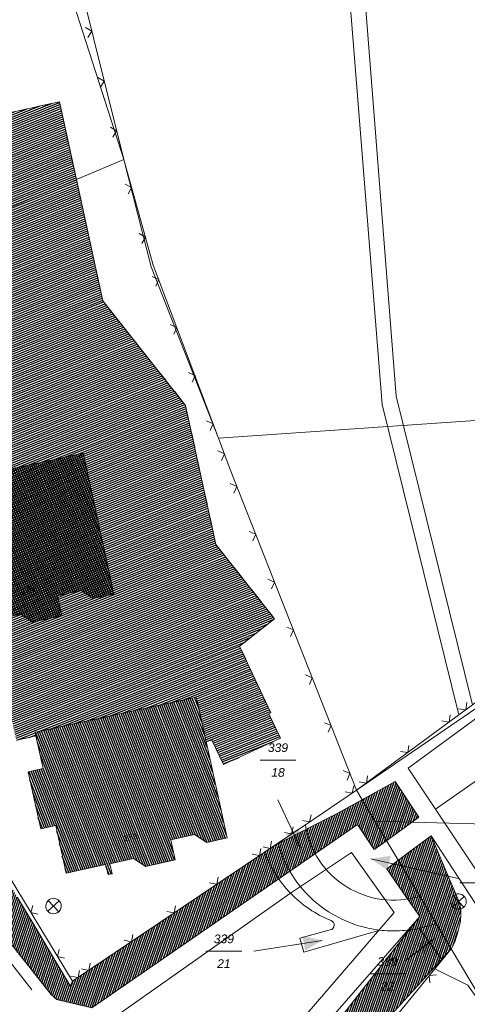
# Model space of a CAD drawing. Header units: metres. Extents: x 345144 to 348639, y 5629211 to 5635235.
# Tile 950 of 1056: x 347648 to 347691, y 5631077 to 5631172. Entities that reach past the tile are written whole.
import ezdxf
from ezdxf.enums import TextEntityAlignment as Align

# ---------------------------------------------------------------- set-up
doc = ezdxf.new("R2010")
doc.units = ezdxf.units.M
doc.header["$MEASUREMENT"] = 0
doc.linetypes.add('8_8', pattern=[2.8, 1.4, -1.4])
for name, color, linetype in [('011 Gebäude', 7, 'Continuous'), ('028 Geländeform', 7, 'Continuous'), ('065-066 Ver_Entsorgung', 7, 'Continuous'), ('081-083 Topographie', 7, 'Continuous'), ('AX Flurstück', 7, 'Continuous'), ('AX Gebäude', 7, 'Continuous'), ('Definitionslinie', 7, 'Continuous'), ('MG Präsentationsobjekt - Linie', 7, 'Continuous'), ('Präsentationsobjekt -Text (punktförmig)', 7, 'Continuous')]:
    doc.layers.add(name, color=color, linetype=linetype)
doc.styles.add('ARIAL', font='arial.ttf', dxfattribs={"height": 1})
doc.styles.add('ARIALIT', font='ariali.ttf', dxfattribs={"height": 1})
pattern_1 = [(250.9552151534, (0, 0), (0.1890527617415, -0.065261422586), [])]
pattern_2 = [(111.5294117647, (0, 0), (-0.186045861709, -0.07339575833), [])]

# ---------------------------------------------------------------- blocks, each defined once
blk = doc.blocks.new('alk_3504_nrw')
at = {"color": 134, "lineweight": 5, "true_color": 0x00b2b2, "flags": 128}
for points in [[(-0.729333, -0.684), (-0.707333, -0.707333), (0.707333, 0.707333)], [(-0.707333, 0.707333), (0.707333, -0.707333)]]:
    blk.add_lwpolyline(points, dxfattribs=at)
at = {"color": 134, "lineweight": 5, "true_color": 0x00b2b2}
for start, end in [(90, -90), (-90, 90)]:
    blk.add_arc((0, 0), 1, start, end, dxfattribs=at)

msp = doc.modelspace()

# ---------------------------------------------------------------- hatches: boundary and pattern name
at = {"layer": '011 Gebäude', "true_color": 0x8f8f8f}
h = msp.add_hatch(dxfattribs=at)
h.set_pattern_fill('_USER', color=252, scale=0.2, angle=201.88235294, style=0, pattern_type=0)
h.set_pattern_definition([(201.882352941, (0, 0), (0.074540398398, -0.185590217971), [])])
h.paths.add_polyline_path([(347672.322, 5631114.234), (347668.921, 5631111.55), (347668.921, 5631111.55), (347671.94, 5631105.073), (347671.94, 5631105.073), (347671.756, 5631104.99), (347671.756, 5631104.99), (347672.881, 5631102.623), (347672.881, 5631102.623), (347667.353, 5631100.046), (347667.353, 5631100.046), (347666.228, 5631102.413), (347666.228, 5631102.413), (347665.653, 5631102.286), (347665.653, 5631102.286), (347664.707, 5631106.598), (347664.707, 5631106.598), (347649.028, 5631103.182), (347649.028, 5631103.182), (347649.113, 5631102.828), (347649.113, 5631102.828), (347647.235, 5631102.414), (347647.235, 5631102.414), (347644.695, 5631114.025), (347644.695, 5631114.025), (347641, 5631113.225), (347641, 5631113.225), (347639.928, 5631117.871), (347639.928, 5631117.871), (347638.555, 5631117.567), (347638.555, 5631117.567), (347637.338, 5631123.09), (347637.338, 5631123.09), (347638.803, 5631123.421), (347638.803, 5631123.421), (347638.129, 5631126.55), (347638.129, 5631126.55), (347633.879, 5631125.622), (347633.879, 5631125.622), (347631.347, 5631137.193), (347631.347, 5631137.193), (347630.035, 5631136.916), (347630.035, 5631136.916), (347629.022, 5631141.55), (347629.022, 5631141.55), (347627.569, 5631141.239), (347627.569, 5631141.239), (347626.565, 5631145.793), (347626.565, 5631145.793), (347626.436, 5631146.378), (347626.436, 5631146.378), (347616.956, 5631144.302), (347616.956, 5631144.302), (347615.614, 5631150.45), (347615.614, 5631150.45), (347614.615, 5631150.231), (347614.615, 5631150.231), (347611.621, 5631163.971), (347611.621, 5631163.971), (347615.403, 5631164.948), (347615.403, 5631164.948), (347615.634, 5631163.988), (347615.634, 5631163.988), (347616.059, 5631164.091), (347616.059, 5631164.091), (347615.807, 5631165.042), (347615.807, 5631165.042), (347618.093, 5631165.65), (347618.093, 5631165.65), (347619.255, 5631164.942), (347619.255, 5631164.942), (347622.096, 5631165.657), (347622.096, 5631165.657), (347621.586, 5631167.639), (347621.586, 5631167.639), (347623.873, 5631168.247), (347623.873, 5631168.247), (347625.084, 5631167.527), (347625.084, 5631167.527), (347626.823, 5631167.967), (347626.823, 5631167.967), (347627.344, 5631166.004), (347627.344, 5631166.004), (347629.266, 5631166.527), (347629.266, 5631166.527), (347629.997, 5631167.768), (347629.997, 5631167.768), (347632.262, 5631168.346), (347632.262, 5631168.346), (347632.764, 5631166.404), (347632.764, 5631166.404), (347635.617, 5631167.169), (347635.617, 5631167.169), (347636.327, 5631168.391), (347636.327, 5631168.391), (347638.624, 5631169.008), (347638.624, 5631169.008), (347638.854, 5631168.038), (347638.854, 5631168.038), (347639.248, 5631168.132), (347639.248, 5631168.132), (347639.008, 5631169.103), (347639.008, 5631169.103), (347642.721, 5631170.103), (347642.721, 5631170.103), (347643.32, 5631167.857), (347643.32, 5631167.857), (347645.44, 5631168.311), (347645.44, 5631168.311), (347646.513, 5631163.434), (347646.513, 5631163.434), (347651.389, 5631164.497), (347651.389, 5631164.497), (347653.039, 5631156.938), (347653.039, 5631156.938), (347655.616, 5631145.132), (347655.616, 5631145.132), (347663.659, 5631134.979), (347663.659, 5631134.979), (347666.611, 5631121.44), (347666.611, 5631121.44)], flags=0)
at = {"layer": '028 Geländeform', "true_color": 0xb27500}
h = msp.add_hatch(dxfattribs=at)
h.set_pattern_fill('_USER', color=44, scale=0.2, angle=250.95521515, style=0, pattern_type=0)
h.set_pattern_definition(pattern_1)
h.paths.add_polyline_path([(347681.341, 5631096.922), (347684.046, 5631098.409), (347684.046, 5631098.409), (347686.343, 5631094.921), (347686.343, 5631094.921), (347685.495, 5631094.305), (347685.495, 5631094.305), (347682.74, 5631092.309), (347682.74, 5631092.309), (347682.006, 5631091.776), (347682.006, 5631091.776), (347680.376, 5631094.212), (347680.376, 5631094.212), (347654.544, 5631076.39), (347654.544, 5631076.39), (347651.138, 5631077.183), (347651.138, 5631077.183), (347650.58, 5631077.675), (347650.58, 5631077.675), (347645.564, 5631084.003), (347645.564, 5631084.003), (347645.219, 5631085.263), (347645.219, 5631085.263), (347645.869, 5631089.566), (347645.869, 5631089.566), (347647.327, 5631087.119), (347647.327, 5631087.119), (347648.198, 5631085.657), (347648.198, 5631085.657), (347649.026, 5631084.268), (347649.026, 5631084.268), (347651.158, 5631080.69), (347651.158, 5631080.69), (347652.446, 5631078.528), (347652.446, 5631078.528), (347652.667, 5631078.968), (347652.667, 5631078.968), (347653.74, 5631079.69), (347653.74, 5631079.69), (347671.35, 5631091.538), (347671.35, 5631091.538), (347672.424, 5631092.255), (347672.424, 5631092.255), (347676.096, 5631094.112), (347676.096, 5631094.112), (347677.819, 5631094.984), (347677.819, 5631094.984), (347678.323, 5631095.26), (347678.323, 5631095.26)], flags=0)
h = msp.add_hatch(dxfattribs=at)
h.set_pattern_fill('_USER', color=44, scale=0.2, angle=250.95521515, style=0, pattern_type=0)
h.set_pattern_definition(pattern_1)
h.paths.add_polyline_path([(347640.574, 5631022.204), (347625.338, 5631003.535), (347625.338, 5631003.535), (347630.441, 5630994.457), (347630.441, 5630994.457), (347629.459, 5630993.411), (347629.459, 5630993.411), (347627.515, 5630996.825), (347627.515, 5630996.825), (347624.367, 5631002.346), (347624.367, 5631002.346), (347623.317, 5631004.184), (347623.317, 5631004.184), (347638.28, 5631021.797), (347638.28, 5631021.797), (347649.076, 5631038.361), (347649.076, 5631038.361), (347671.283, 5631066.035), (347671.283, 5631066.035), (347675.767, 5631071.668), (347675.767, 5631071.668), (347686.435, 5631085.255), (347686.435, 5631085.255), (347684.793, 5631087.628), (347684.793, 5631087.628), (347683.219, 5631089.903), (347683.219, 5631089.903), (347685.709, 5631091.761), (347685.709, 5631091.761), (347687.533, 5631093.123), (347687.533, 5631093.123), (347688.948, 5631089.8), (347688.948, 5631089.8), (347690.342, 5631086.526), (347690.342, 5631086.526), (347690.443, 5631085.88), (347690.443, 5631085.88), (347690.415, 5631085.415), (347690.415, 5631085.415), (347690.38, 5631084.824), (347690.38, 5631084.824), (347690.126, 5631083.75), (347690.126, 5631083.75), (347689.855, 5631082.798), (347689.855, 5631082.798), (347689.48, 5631082.126), (347689.48, 5631082.126), (347688.796, 5631081.373), (347688.796, 5631081.373), (347686.577, 5631078.932), (347686.577, 5631078.932), (347680.019, 5631071.718), (347680.019, 5631071.718), (347668.871, 5631058.162), (347668.871, 5631058.162), (347662.284, 5631049.791), (347662.284, 5631049.791), (347655.766, 5631041.78), (347655.766, 5631041.78), (347651.384, 5631036.535), (347651.384, 5631036.535)], flags=0)
at = {"layer": 'AX Gebäude', "true_color": 0x4f4f4f}
h = msp.add_hatch(dxfattribs=at)
h.set_pattern_fill('_USER', color=251, scale=0.2, angle=111.52941176, style=0, pattern_type=0)
h.set_pattern_definition(pattern_2)
h.paths.add_polyline_path([(347638.045, 5631126.933), (347653.703, 5631130.32), (347656.679, 5631116.63), (347654.69, 5631116.191), (347653.511, 5631116.969), (347651.219, 5631116.472), (347651.64, 5631114.513), (347648.783, 5631113.909), (347647.603, 5631114.657), (347645.291, 5631114.161), (347645.502, 5631113.192), (347645.108, 5631113.088), (347644.877, 5631114.058), (347644.695, 5631114.025), (347641, 5631113.224), (347639.928, 5631117.871), (347638.555, 5631117.567), (347637.338, 5631123.09), (347638.803, 5631123.42), (347638.129, 5631126.55)], flags=0)
h = msp.add_hatch(dxfattribs=at)
h.set_pattern_fill('_USER', color=251, scale=0.2, angle=111.52941176, style=0, pattern_type=0)
h.set_pattern_definition(pattern_2)
h.paths.add_polyline_path([(347649.028, 5631103.182), (347664.707, 5631106.598), (347665.653, 5631102.286), (347667.703, 5631092.907), (347665.734, 5631092.467), (347664.535, 5631093.246), (347662.232, 5631092.729), (347662.654, 5631090.781), (347659.776, 5631090.147), (347658.587, 5631090.926), (347656.294, 5631090.408), (347656.515, 5631089.429), (347656.121, 5631089.345), (347655.89, 5631090.315), (347652.034, 5631089.481), (347651.032, 5631094.125), (347649.578, 5631093.803), (347648.362, 5631099.336), (347649.816, 5631099.668), (347649.114, 5631102.828)], flags=0)
at = {"layer": 'MG Präsentationsobjekt - Linie', "true_color": 0x5e5e5e}
for points in [[(347673.414807, 5631093.242495), (347674.72265, 5631093.845112), (347674.822, 5631091.909)], [(347683.604869, 5631091.177042), (347683.290037, 5631089.77188), (347681.691, 5631090.868)], [(347675.278749, 5631081.953357), (347675.053547, 5631083.375639), (347676.944, 5631082.946)], [(347686.877941, 5631081.489213), (347686.011898, 5631082.639678), (347687.883, 5631083.147)]]:
    msp.add_hatch(color=251, dxfattribs=at).paths.add_polyline_path(points, flags=0)

# ---------------------------------------------------------------- linework, layer by layer
at = {"layer": '011 Gebäude', "color": 251, "linetype": 'Continuous', "lineweight": 13, "true_color": 0x4f4f4f, "flags": 128}
for points in [[(347646.513, 5631163.434), (347651.389, 5631164.497), (347651.389, 5631164.497), (347653.039, 5631156.938), (347653.039, 5631156.938), (347655.616, 5631145.132), (347655.616, 5631145.132), (347663.659, 5631134.979), (347663.659, 5631134.979), (347666.611, 5631121.44), (347666.611, 5631121.44), (347672.322, 5631114.234)], [(347672.322, 5631114.234), (347668.921, 5631111.55), (347668.921, 5631111.55), (347671.94, 5631105.073), (347671.94, 5631105.073), (347671.756, 5631104.99), (347671.756, 5631104.99), (347672.881, 5631102.623), (347672.881, 5631102.623), (347667.353, 5631100.046), (347667.353, 5631100.046), (347666.228, 5631102.413), (347666.228, 5631102.413), (347665.653, 5631102.286), (347665.653, 5631102.286), (347664.707, 5631106.598), (347664.707, 5631106.598), (347649.028, 5631103.182), (347649.028, 5631103.182), (347649.113, 5631102.828), (347649.113, 5631102.828), (347647.235, 5631102.414)]]:
    msp.add_lwpolyline(points, dxfattribs=at)
at = {"layer": '081-083 Topographie', "color": 7, "linetype": 'Continuous', "lineweight": 5, "flags": 128}
for points in [[(347680.29, 5631097.549), (347690.246, 5631104.883), (347690.246, 5631104.883), (347691.564, 5631105.857), (347691.564, 5631105.857), (347721.233, 5631127.689), (347721.233, 5631127.689), (347715.152, 5631231.085), (347715.152, 5631231.085), (347715.043, 5631233.009), (347715.043, 5631233.009), (347711.459, 5631269.842), (347711.459, 5631269.842), (347697.892, 5631267.183), (347697.892, 5631267.183), (347697.595, 5631268.476), (347697.595, 5631268.476), (347691.369, 5631294.927), (347691.369, 5631294.927), (347705.901, 5631296.939), (347705.901, 5631296.939), (347704.048, 5631311.146)], [(347638.345, 5631242.102), (347639.023, 5631238.705), (347639.023, 5631238.705), (347640.146, 5631232.723), (347640.146, 5631232.723), (347641.227, 5631226.964), (347641.227, 5631226.964), (347642.946, 5631217.815), (347642.946, 5631217.815), (347657.647, 5631158.878), (347657.647, 5631158.878), (347660.525, 5631148.621), (347660.525, 5631148.621), (347666.871, 5631131.799), (347666.871, 5631131.799), (347668.006, 5631128.732), (347668.006, 5631128.732), (347680.29, 5631097.549)], [(347690.246, 5631104.883), (347682.776, 5631135.051), (347682.776, 5631135.051), (347675.278, 5631228.882), (347675.278, 5631228.882), (347715.043, 5631233.009)], [(347691.564, 5631105.857), (347684.146, 5631135.864), (347684.146, 5631135.864), (347677.086, 5631226.031), (347677.086, 5631226.031), (347678.156, 5631227.345), (347678.156, 5631227.345), (347715.152, 5631231.085)], [(347687.973, 5631095.699), (347685.316, 5631099.706), (347685.316, 5631099.706), (347711.919, 5631119.201), (347711.919, 5631119.201), (347717.985, 5631123.559), (347717.985, 5631123.559), (347722.991, 5631127.339)], [(347707.76, 5631065.543), (347697.619, 5631081.342), (347697.619, 5631081.342), (347700.834, 5631083.495), (347700.834, 5631083.495), (347700.38, 5631084.173), (347700.38, 5631084.173), (347697.155, 5631082.016), (347697.155, 5631082.016), (347694.733, 5631085.58), (347694.733, 5631085.58), (347697.984, 5631087.805), (347697.984, 5631087.805), (347697.444, 5631088.599), (347697.444, 5631088.599), (347694.195, 5631086.376), (347694.195, 5631086.376), (347687.973, 5631095.699), (347687.973, 5631095.699), (347694.524, 5631100.294), (347694.524, 5631100.294), (347695.709, 5631099.21)], [(347680.29, 5631097.549), (347675.311, 5631094.199), (347675.311, 5631094.199), (347672.636, 5631092.396), (347672.636, 5631092.396), (347672.424, 5631092.255), (347672.424, 5631092.255), (347671.35, 5631091.538), (347671.35, 5631091.538), (347653.74, 5631079.69), (347653.74, 5631079.69), (347652.667, 5631078.968), (347652.667, 5631078.968), (347647.163, 5631088.078)], [(347671.149, 5631038.633), (347664.833, 5631030.666), (347664.833, 5631030.666), (347664.988, 5631030.042), (347664.988, 5631030.042), (347675.008, 5631021.774), (347675.008, 5631021.774), (347676.465, 5631020.822), (347676.465, 5631020.822), (347678.565, 5631023.313), (347678.565, 5631023.313), (347703.963, 5631053.443), (347703.963, 5631053.443), (347705, 5631059.711), (347705, 5631059.711), (347705.002, 5631059.722), (347705.002, 5631059.722), (347705.882, 5631065.04), (347705.882, 5631065.04), (347687.533, 5631093.123)], [(347665.824, 5631064.62), (347683.948, 5631085.656), (347683.948, 5631085.656), (347679.801, 5631091.503), (347679.801, 5631091.503), (347673.85, 5631087.554), (347673.85, 5631087.554), (347657.281, 5631075.843), (347657.281, 5631075.843), (347665.824, 5631064.62)], [(347652.579, 5631072.624), (347655.634, 5631074.628), (347655.634, 5631074.628), (347665.654, 5631061.469), (347665.654, 5631061.469), (347686.435, 5631085.255)], [(347643.881, 5631084.305), (347648.719, 5631078.14)], [(347625.338, 5631003.535), (347640.574, 5631022.204), (347640.574, 5631022.204), (347655.202, 5631040.126), (347655.202, 5631040.126), (347687.889, 5631080.179)], [(347687.889, 5631080.179), (347691.106, 5631078.608), (347691.106, 5631078.608), (347698.879, 5631067.611), (347698.879, 5631067.611), (347699.469, 5631066.776), (347699.469, 5631066.776), (347701.949, 5631057.515)]]:
    msp.add_lwpolyline(points, dxfattribs=at)
at = {"layer": 'AX Flurstück', "color": 8, "linetype": 'Continuous', "lineweight": 13, "true_color": 0x808080, "flags": 128}
for points in [[(347641.227, 5631226.964), (347672.091, 5631229.26), (347704.495, 5631231.672), (347708.261, 5631178.714), (347710.657, 5631134.805), (347666.871, 5631131.799), (347660.321, 5631148.467), (347657.647, 5631158.878), (347650.309, 5631181.765), (347646.638, 5631198.346), (347642.946, 5631217.815), (347641.227, 5631226.964)], [(347594.209, 5631183.921), (347646.638, 5631198.346), (347650.309, 5631181.765), (347657.647, 5631158.878), (347615.96, 5631141.329), (347610.795, 5631149.334), (347606.635, 5631156.778), (347601.785, 5631165.491), (347596.027, 5631178.914), (347594.209, 5631183.921)], [(347615.96, 5631141.329), (347657.647, 5631158.878), (347660.321, 5631148.467), (347666.871, 5631131.799), (347668.006, 5631128.732), (347680.29, 5631097.549), (347675.311, 5631094.199), (347672.636, 5631092.396), (347671.35, 5631091.538), (347652.667, 5631078.968), (347647.163, 5631088.078), (347636.082, 5631106.48), (347625.947, 5631123.512), (347624.421, 5631126.086), (347615.96, 5631141.329)], [(347680.29, 5631097.549), (347711.918, 5631119.201), (347717.984, 5631123.559), (347722.991, 5631127.339), (347753.837, 5631148.628), (347754.985, 5631119.783), (347746.955, 5631110.03), (347734.073, 5631093.415), (347714.956, 5631069.293), (347698.992, 5631094.088), (347682.079, 5631094.544), (347680.29, 5631097.549)], [(347666.871, 5631131.799), (347710.657, 5631134.805), (347711.918, 5631119.201), (347680.29, 5631097.549), (347668.006, 5631128.732), (347666.871, 5631131.799)], [(347675.311, 5631094.199), (347680.29, 5631097.549)], [(347680.29, 5631097.549), (347682.079, 5631094.544), (347686.436, 5631087.243)], [(347672.636, 5631092.396), (347675.311, 5631094.199)], [(347693.218, 5631075.86), (347689.48, 5631082.126), (347688.01, 5631084.607), (347686.436, 5631087.243), (347682.079, 5631094.544), (347698.992, 5631094.088), (347714.956, 5631069.293)], [(347677.824, 5631084.871), (347677.545346, 5631084.98354), (347677.272954, 5631085.110477), (347676.999434, 5631085.237939), (347676.732978, 5631085.379568), (347676.465783, 5631085.521589), (347676.20643, 5631085.677462), (347675.946717, 5631085.833551), (347675.695587, 5631086.003099), (347675.444456, 5631086.172647), (347675.202603, 5631086.355184), (347674.961086, 5631086.537468), (347674.729489, 5631086.7322), (347674.498532, 5631086.926394), (347674.278077, 5631087.132434), (347674.058531, 5631087.337623), (347673.85, 5631087.554), (347673.85, 5631087.554), (347673.645708, 5631087.766513), (347673.452539, 5631087.98917), (347673.258606, 5631088.212709), (347673.076392, 5631088.445886), (347672.893696, 5631088.679681), (347672.723265, 5631088.922549), (347672.552609, 5631089.165738), (347672.394701, 5631089.417379), (347672.236794, 5631089.66902), (347672.092054, 5631089.928447), (347671.947506, 5631090.18753), (347671.816474, 5631090.453692), (347671.685788, 5631090.719152), (347671.56889, 5631090.990954), (347671.452453, 5631091.261684), (347671.35, 5631091.538), (347671.35, 5631091.538), (347672.636, 5631092.396)], [(347647.163, 5631088.078), (347652.667, 5631078.968), (347671.35, 5631091.538), (347671.35, 5631091.538), (347671.452453, 5631091.261684), (347671.56889, 5631090.990954), (347671.685788, 5631090.719152), (347671.816474, 5631090.453692), (347671.947506, 5631090.18753), (347672.092054, 5631089.928447), (347672.236794, 5631089.66902), (347672.394701, 5631089.417379), (347672.552609, 5631089.165738), (347672.723265, 5631088.922549), (347672.893696, 5631088.679681), (347673.076392, 5631088.445886), (347673.258606, 5631088.212709), (347673.452539, 5631087.98917), (347673.645708, 5631087.766513), (347673.85, 5631087.554), (347673.85, 5631087.554), (347674.058531, 5631087.337623), (347674.278077, 5631087.132434), (347674.498532, 5631086.926394), (347674.729489, 5631086.7322), (347674.961086, 5631086.537468), (347675.202603, 5631086.355184), (347675.444456, 5631086.172647), (347675.695587, 5631086.003099), (347675.946717, 5631085.833551), (347676.20643, 5631085.677462), (347676.465783, 5631085.521589), (347676.732978, 5631085.379568), (347676.999434, 5631085.237939), (347677.272954, 5631085.110477), (347677.545346, 5631084.98354), (347677.824, 5631084.871)], [(347686.436, 5631087.243), (347688.01, 5631084.607), (347688.01, 5631084.607), (347687.910972, 5631084.570208), (347687.811318, 5631084.535187), (347687.711615, 5631084.50015), (347687.611317, 5631084.466899), (347687.510986, 5631084.433636), (347687.410092, 5631084.402171), (347687.309182, 5631084.3707), (347687.207739, 5631084.341037), (347687.106297, 5631084.311374), (347687.004356, 5631084.283528), (347686.90243, 5631084.255687), (347686.800038, 5631084.229671), (347686.697679, 5631084.203663), (347686.594887, 5631084.179488), (347686.492144, 5631084.155325), (347686.389, 5631084.133), (347686.389, 5631084.133), (347686.153087, 5631084.082112), (347685.91529, 5631084.040949), (347685.676887, 5631083.999681), (347685.436995, 5631083.968257), (347685.196694, 5631083.93678), (347684.955308, 5631083.915234), (347684.713716, 5631083.89367), (347684.471449, 5631083.882092), (347684.229182, 5631083.870513), (347683.986653, 5631083.86894), (347683.744331, 5631083.867368), (347683.502159, 5631083.875787), (347683.2604, 5631083.884191), (347683.019203, 5631083.902538), (347682.778619, 5631083.920839), (347682.539, 5631083.949), (347682.539, 5631083.949), (347682.28412, 5631083.978718), (347682.030792, 5631084.019581), (347681.776728, 5631084.060563), (347681.524716, 5631084.112678), (347681.272214, 5631084.164893), (347681.022261, 5631084.228182), (347680.772065, 5631084.291533), (347680.524908, 5631084.365857), (347680.277752, 5631084.44018), (347680.034114, 5631084.525331), (347679.790714, 5631084.6104), (347679.551298, 5631084.706111), (347679.312346, 5631084.801636), (347679.077826, 5631084.907578), (347678.843985, 5631085.013213), (347678.615, 5631085.129)], [(347678.615, 5631085.129), (347678.843985, 5631085.013213), (347679.077826, 5631084.907578), (347679.312346, 5631084.801636), (347679.551298, 5631084.706111), (347679.790714, 5631084.6104), (347680.034114, 5631084.525331), (347680.277752, 5631084.44018), (347680.524908, 5631084.365857), (347680.772065, 5631084.291533), (347681.022261, 5631084.228182), (347681.272214, 5631084.164893), (347681.524716, 5631084.112678), (347681.776728, 5631084.060563), (347682.030792, 5631084.019581), (347682.28412, 5631083.978718), (347682.539, 5631083.949), (347682.539, 5631083.949), (347675.177, 5631081.796), (347674.773, 5631083.174)], [(347686.389, 5631084.133), (347686.492144, 5631084.155325), (347686.594887, 5631084.179488), (347686.697679, 5631084.203663), (347686.800038, 5631084.229671), (347686.90243, 5631084.255687), (347687.004356, 5631084.283528), (347687.106297, 5631084.311374), (347687.207739, 5631084.341037), (347687.309182, 5631084.3707), (347687.410092, 5631084.402171), (347687.510986, 5631084.433636), (347687.611317, 5631084.466899), (347687.711615, 5631084.50015), (347687.811318, 5631084.535187), (347687.910972, 5631084.570208), (347688.01, 5631084.607), (347688.01, 5631084.607), (347689.48, 5631082.126), (347688.617, 5631081.07), (347686.389, 5631084.133)], [(347674.773, 5631083.174), (347675.177, 5631081.796), (347682.539, 5631083.949), (347682.539, 5631083.949), (347682.778619, 5631083.920839), (347683.019203, 5631083.902538), (347683.2604, 5631083.884191), (347683.502159, 5631083.875787), (347683.744331, 5631083.867368), (347683.986653, 5631083.86894), (347684.229182, 5631083.870513), (347684.471449, 5631083.882092), (347684.713716, 5631083.89367), (347684.955308, 5631083.915234), (347685.196694, 5631083.93678), (347685.436995, 5631083.968257), (347685.676887, 5631083.999681), (347685.91529, 5631084.040949), (347686.153087, 5631084.082112), (347686.389, 5631084.133), (347686.389, 5631084.133), (347688.617, 5631081.07), (347655.201, 5631040.126)], [(347674.773, 5631083.174), (347677.717, 5631083.965)], [(347677.717, 5631083.965), (347674.773, 5631083.174)], [(347655.201, 5631040.126), (347688.617, 5631081.07), (347689.48, 5631082.126), (347693.218, 5631075.86), (347705, 5631059.711), (347706.525, 5631057.578), (347675.941, 5631021.886), (347655.201, 5631040.126)]]:
    msp.add_lwpolyline(points, dxfattribs=at)
at = {"layer": 'AX Flurstück', "color": 8, "linetype": 'Continuous', "lineweight": 13, "true_color": 0x808080}
for centre, radius, start, end in [((347683.904, 5631095.546), 8.698239, -171.09107034, -122.04378567), ((347683.904, 5631095.546), 8.697934, -171.09107034, -122.04378567), ((347683.901, 5631095.571), 11.703882, -164.25969931, -116.84966677), ((347683.901, 5631095.571), 11.703724, -164.25969931, -116.84966677), ((347683.884, 5631095.56), 8.699724, -121.8832116, -72.9418181), ((347683.884, 5631095.56), 8.699528, -121.8832116, -72.9418181), ((347677.644, 5631084.431), 0.471514, -81.09683809, -2.67429223), ((347677.644, 5631084.431), 0.471683, -81.09683809, -2.67429223), ((347677.649, 5631084.438), 0.466901, -3.56102489, 67.99355679), ((347677.649, 5631084.438), 0.467027, -3.56102489, 67.99355679)]:
    msp.add_arc(centre, radius, start, end, dxfattribs=at)
at = {"layer": 'AX Gebäude', "color": 7, "linetype": 'Continuous', "lineweight": 5, "flags": 128}
for points in [[(347638.045, 5631126.933), (347653.703, 5631130.32), (347656.679, 5631116.63), (347654.69, 5631116.191), (347653.511, 5631116.969), (347651.219, 5631116.472), (347651.64, 5631114.513), (347648.783, 5631113.909), (347647.603, 5631114.657), (347645.291, 5631114.161), (347645.502, 5631113.192), (347645.108, 5631113.088), (347644.877, 5631114.058), (347644.695, 5631114.025), (347641, 5631113.224), (347639.928, 5631117.871), (347638.555, 5631117.567), (347637.338, 5631123.09), (347638.803, 5631123.42), (347638.129, 5631126.55), (347638.045, 5631126.933)], [(347649.028, 5631103.182), (347664.707, 5631106.598), (347665.653, 5631102.286), (347667.703, 5631092.907), (347665.734, 5631092.467), (347664.535, 5631093.246), (347662.232, 5631092.729), (347662.654, 5631090.781), (347659.776, 5631090.147), (347658.587, 5631090.926), (347656.294, 5631090.408), (347656.515, 5631089.429), (347656.121, 5631089.345), (347655.89, 5631090.315), (347652.034, 5631089.481), (347651.032, 5631094.125), (347649.578, 5631093.803), (347648.362, 5631099.336), (347649.816, 5631099.668), (347649.114, 5631102.828), (347649.028, 5631103.182)]]:
    msp.add_lwpolyline(points, dxfattribs=at)
at = {"layer": 'Definitionslinie', "color": 7, "linetype": 'Continuous', "lineweight": 5, "flags": 128}
for points in [[(347675.278, 5631228.882), (347682.776, 5631135.051)], [(347677.086, 5631226.031), (347684.146, 5631135.864)], [(347642.946, 5631217.815), (347657.647, 5631158.878)], [(347654.168, 5631170.761), (347654.532, 5631171.367), (347653.926, 5631171.731)], [(347654.168, 5631170.761), (347654.532, 5631171.367), (347653.926, 5631171.731)], [(347655.378, 5631165.909), (347655.742, 5631166.515), (347655.136, 5631166.879)], [(347655.378, 5631165.909), (347655.742, 5631166.515), (347655.136, 5631166.879)], [(347656.588, 5631161.058), (347656.952, 5631161.664), (347656.346, 5631162.028)], [(347656.588, 5631161.058), (347656.952, 5631161.664), (347656.346, 5631162.028)], [(347657.647, 5631158.878), (347660.525, 5631148.621)], [(347658.064, 5631155.54), (347658.411, 5631156.157), (347657.794, 5631156.503)], [(347658.064, 5631155.54), (347658.411, 5631156.157), (347657.794, 5631156.503)], [(347659.415, 5631150.726), (347659.761, 5631151.342), (347659.145, 5631151.689)], [(347659.415, 5631150.726), (347659.761, 5631151.342), (347659.145, 5631151.689)], [(347660.525, 5631148.621), (347666.871, 5631131.799)], [(347660.759, 5631146.583), (347661.051, 5631147.227), (347660.406, 5631147.519)], [(347660.759, 5631146.583), (347661.051, 5631147.227), (347660.406, 5631147.519)], [(347662.524, 5631141.905), (347662.816, 5631142.549), (347662.171, 5631142.84)], [(347662.524, 5631141.905), (347662.816, 5631142.549), (347662.171, 5631142.84)], [(347664.289, 5631137.227), (347664.58, 5631137.871), (347663.936, 5631138.162)], [(347664.289, 5631137.227), (347664.58, 5631137.871), (347663.936, 5631138.162)], [(347682.776, 5631135.051), (347690.246, 5631104.883)], [(347684.146, 5631135.864), (347691.564, 5631105.857)], [(347666.054, 5631132.548), (347666.345, 5631133.193), (347665.701, 5631133.484)], [(347666.054, 5631132.548), (347666.345, 5631133.193), (347665.701, 5631133.484)], [(347666.871, 5631131.799), (347668.006, 5631128.732)], [(347667.143, 5631129.623), (347667.439, 5631130.266), (347666.796, 5631130.561)], [(347667.143, 5631129.623), (347667.439, 5631130.266), (347666.796, 5631130.561)], [(347668.006, 5631128.732), (347680.29, 5631097.549)], [(347668.368, 5631126.448), (347668.65, 5631127.097), (347668.002, 5631127.379)], [(347668.368, 5631126.448), (347668.65, 5631127.097), (347668.002, 5631127.379)], [(347670.201, 5631121.796), (347670.483, 5631122.445), (347669.834, 5631122.727)], [(347670.201, 5631121.796), (347670.483, 5631122.445), (347669.834, 5631122.727)], [(347685.316, 5631099.706), (347711.919, 5631119.201)], [(347672.033, 5631117.144), (347672.315, 5631117.793), (347671.667, 5631118.074)], [(347672.033, 5631117.144), (347672.315, 5631117.793), (347671.667, 5631118.074)], [(347673.866, 5631112.492), (347674.148, 5631113.141), (347673.5, 5631113.422)], [(347673.866, 5631112.492), (347674.148, 5631113.141), (347673.5, 5631113.422)], [(347675.699, 5631107.84), (347675.981, 5631108.488), (347675.332, 5631108.77)], [(347675.699, 5631107.84), (347675.981, 5631108.488), (347675.332, 5631108.77)], [(347690.206, 5631105.475), (347690.905, 5631105.37), (347691.01, 5631106.069)], [(347690.206, 5631105.475), (347690.905, 5631105.37), (347691.01, 5631106.069)], [(347690.246, 5631104.883), (347691.564, 5631105.857)], [(347680.29, 5631097.549), (347690.246, 5631104.883)], [(347688.595, 5631104.288), (347689.294, 5631104.181), (347689.4, 5631104.881)], [(347688.595, 5631104.288), (347689.294, 5631104.181), (347689.4, 5631104.881)], [(347677.531, 5631103.188), (347677.813, 5631103.836), (347677.165, 5631104.118)], [(347677.531, 5631103.188), (347677.813, 5631103.836), (347677.165, 5631104.118)], [(347684.569, 5631101.322), (347685.268, 5631101.216), (347685.374, 5631101.915)], [(347684.569, 5631101.322), (347685.268, 5631101.216), (347685.374, 5631101.915)], [(347685.316, 5631099.706), (347687.973, 5631095.699)], [(347687.973, 5631095.699), (347694.524, 5631100.294)], [(347679.364, 5631098.536), (347679.646, 5631099.184), (347678.997, 5631099.466)], [(347679.364, 5631098.536), (347679.646, 5631099.184), (347678.997, 5631099.466)], [(347680.543, 5631098.357), (347681.242, 5631098.251), (347681.348, 5631098.95)], [(347680.543, 5631098.357), (347681.242, 5631098.251), (347681.348, 5631098.95)], [(347679.181, 5631097.405), (347679.875, 5631097.27), (347680.01, 5631097.964)], [(347679.181, 5631097.405), (347679.875, 5631097.27), (347680.01, 5631097.964)], [(347675.311, 5631094.199), (347680.29, 5631097.549)], [(347687.973, 5631095.699), (347694.195, 5631086.376)], [(347675.032, 5631094.614), (347675.726, 5631094.478), (347675.862, 5631095.172)], [(347675.032, 5631094.614), (347675.726, 5631094.478), (347675.862, 5631095.172)], [(347672.636, 5631092.396), (347675.311, 5631094.199)], [(347673.279, 5631093.433), (347673.974, 5631093.298), (347674.109, 5631093.992)], [(347673.279, 5631093.433), (347673.974, 5631093.298), (347674.109, 5631093.992)], [(347687.533, 5631093.123), (347705.882, 5631065.04)], [(347670.148, 5631091.332), (347670.842, 5631091.196), (347670.978, 5631091.89)], [(347670.148, 5631091.332), (347670.842, 5631091.196), (347670.978, 5631091.89)], [(347671.194, 5631092.035), (347671.887, 5631091.897), (347672.025, 5631092.59)], [(347671.194, 5631092.035), (347671.887, 5631091.897), (347672.025, 5631092.59)], [(347671.35, 5631091.538), (347672.424, 5631092.255)], [(347672.424, 5631092.255), (347672.636, 5631092.396)], [(347653.74, 5631079.69), (347671.35, 5631091.538)], [(347673.85, 5631087.554), (347679.801, 5631091.503)], [(347679.801, 5631091.503), (347683.948, 5631085.656)], [(347666, 5631088.541), (347666.693, 5631088.405), (347666.829, 5631089.099)], [(347666, 5631088.541), (347666.693, 5631088.405), (347666.829, 5631089.099)], [(347647.163, 5631088.078), (347652.667, 5631078.968)], [(347657.281, 5631075.843), (347673.85, 5631087.554)], [(347648.792, 5631086.349), (347648.622, 5631085.663), (347649.309, 5631085.493)], [(347648.792, 5631086.349), (347648.622, 5631085.663), (347649.309, 5631085.493)], [(347661.851, 5631085.75), (347662.545, 5631085.614), (347662.681, 5631086.308)], [(347661.851, 5631085.75), (347662.545, 5631085.614), (347662.681, 5631086.308)], [(347665.654, 5631061.469), (347686.435, 5631085.255)], [(347665.824, 5631064.62), (347683.948, 5631085.656)], [(347643.881, 5631084.305), (347648.719, 5631078.14)], [(347657.703, 5631082.959), (347658.397, 5631082.823), (347658.532, 5631083.517)], [(347657.703, 5631082.959), (347658.397, 5631082.823), (347658.532, 5631083.517)], [(347651.377, 5631082.07), (347651.208, 5631081.383), (347651.894, 5631081.214)], [(347651.377, 5631082.07), (347651.208, 5631081.383), (347651.894, 5631081.214)], [(347653.554, 5631080.168), (347654.248, 5631080.032), (347654.384, 5631080.726)], [(347653.554, 5631080.168), (347654.248, 5631080.032), (347654.384, 5631080.726)], [(347652.51, 5631079.465), (347653.204, 5631079.329), (347653.339, 5631080.023)], [(347652.51, 5631079.465), (347653.204, 5631079.329), (347653.339, 5631080.023)], [(347652.667, 5631078.968), (347653.74, 5631079.69)], [(347655.202, 5631040.126), (347687.889, 5631080.179)], [(347688.056, 5631079.592), (347687.352, 5631079.521), (347687.423, 5631078.818)], [(347688.056, 5631079.592), (347687.352, 5631079.521), (347687.423, 5631078.818)], [(347687.889, 5631080.179), (347691.106, 5631078.608)]]:
    msp.add_lwpolyline(points, dxfattribs=at)
at = {"layer": 'Definitionslinie', "color": 250, "linetype": '8_8', "lineweight": 5, "true_color": 0x2e2e2e, "flags": 128}
for points in [[(347646.513, 5631163.434), (347651.389, 5631164.497)], [(347651.389, 5631164.497), (347653.039, 5631156.938), (347653.039, 5631156.938), (347655.616, 5631145.132)], [(347655.616, 5631145.132), (347663.659, 5631134.979)], [(347663.659, 5631134.979), (347666.611, 5631121.44)], [(347666.611, 5631121.44), (347672.322, 5631114.234)], [(347668.921, 5631111.55), (347672.322, 5631114.234)], [(347668.921, 5631111.55), (347671.94, 5631105.073)], [(347649.028, 5631103.182), (347664.707, 5631106.598)], [(347664.707, 5631106.598), (347665.653, 5631102.286)], [(347671.756, 5631104.99), (347671.94, 5631105.073)], [(347671.756, 5631104.99), (347672.881, 5631102.623)], [(347647.235, 5631102.414), (347649.113, 5631102.828)], [(347649.028, 5631103.182), (347649.113, 5631102.828)], [(347665.653, 5631102.286), (347666.228, 5631102.413)], [(347666.228, 5631102.413), (347667.353, 5631100.046)], [(347667.353, 5631100.046), (347672.881, 5631102.623)]]:
    msp.add_lwpolyline(points, dxfattribs=at)
at = {"layer": 'Definitionslinie', "color": 44, "linetype": 'Continuous', "lineweight": 5, "true_color": 0xb27500, "flags": 128}
for points in [[(347681.341, 5631096.922), (347684.046, 5631098.409)], [(347684.046, 5631098.409), (347686.343, 5631094.921)], [(347678.323, 5631095.26), (347681.341, 5631096.922)], [(347676.096, 5631094.112), (347677.819, 5631094.984)], [(347677.819, 5631094.984), (347678.323, 5631095.26)], [(347685.495, 5631094.305), (347686.343, 5631094.921)], [(347654.544, 5631076.39), (347680.376, 5631094.212)], [(347672.424, 5631092.255), (347676.096, 5631094.112)], [(347680.376, 5631094.212), (347682.006, 5631091.776)], [(347682.74, 5631092.309), (347685.495, 5631094.305)], [(347685.709, 5631091.761), (347687.533, 5631093.123)], [(347687.533, 5631093.123), (347688.948, 5631089.8)], [(347671.35, 5631091.538), (347672.424, 5631092.255)], [(347682.006, 5631091.776), (347682.74, 5631092.309)], [(347653.74, 5631079.69), (347671.35, 5631091.538)], [(347683.219, 5631089.903), (347685.709, 5631091.761)], [(347683.219, 5631089.903), (347684.793, 5631087.628)], [(347688.948, 5631089.8), (347690.342, 5631086.526)], [(347647.327, 5631087.119), (347648.198, 5631085.657)], [(347684.793, 5631087.628), (347686.435, 5631085.255)], [(347690.342, 5631086.526), (347690.443, 5631085.88)], [(347648.198, 5631085.657), (347649.026, 5631084.268)], [(347675.767, 5631071.668), (347686.435, 5631085.255)], [(347690.38, 5631084.824), (347690.415, 5631085.415)], [(347690.415, 5631085.415), (347690.443, 5631085.88)], [(347649.026, 5631084.268), (347651.158, 5631080.69)], [(347690.126, 5631083.75), (347690.38, 5631084.824)], [(347645.564, 5631084.003), (347650.58, 5631077.675)], [(347689.855, 5631082.798), (347690.126, 5631083.75)], [(347689.48, 5631082.126), (347689.855, 5631082.798)], [(347686.577, 5631078.932), (347688.796, 5631081.373)], [(347688.796, 5631081.373), (347689.48, 5631082.126)], [(347651.158, 5631080.69), (347652.446, 5631078.528)], [(347652.667, 5631078.968), (347653.74, 5631079.69)], [(347652.446, 5631078.528), (347652.667, 5631078.968)], [(347680.019, 5631071.718), (347686.577, 5631078.932)], [(347650.58, 5631077.675), (347651.138, 5631077.183)], [(347651.138, 5631077.183), (347654.544, 5631076.39)]]:
    msp.add_lwpolyline(points, dxfattribs=at)
at = {"layer": 'MG Präsentationsobjekt - Linie', "color": 251, "linetype": 'Continuous', "lineweight": 13, "true_color": 0x5e5e5e, "flags": 128}
for points in [[(347674.822, 5631091.909), (347672.649, 5631096.625)], [(347681.691, 5631090.868), (347690.3274, 5631088.932987)], [(347676.944, 5631082.946), (347670.3, 5631081.894)], [(347687.883, 5631083.147), (347685.0326, 5631081.001284)]]:
    msp.add_lwpolyline(points, dxfattribs=at)
at = {"layer": 'Präsentationsobjekt -Text (punktförmig)', "color": 251, "linetype": 'Continuous', "lineweight": 13, "true_color": 0x5e5e5e, "flags": 128}
for points in [[(347670.9084, 5631100.48552), (347674.3896, 5631100.48552)], [(347690.3274, 5631088.54252), (347693.8086, 5631088.54252)], [(347665.6454, 5631081.89352), (347669.1266, 5631081.89352)], [(347681.5514, 5631079.69052), (347685.0326, 5631079.69052)]]:
    msp.add_lwpolyline(points, dxfattribs=at)

# ---------------------------------------------------------------- block references
at = {"layer": '065-066 Ver_Entsorgung', "xscale": 0.75, "yscale": 0.75}
for p, rotation in [((347650.823, 5631086.288), -2.326094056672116), ((347690.203, 5631086.719), -2.326667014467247)]:
    msp.add_blockref('alk_3504_nrw', p, dxfattribs=dict(at, rotation=rotation))

# ---------------------------------------------------------------- texts
at = {"layer": 'Präsentationsobjekt -Text (punktförmig)', "color": 7, "style": 'ARIAL'}
for s, height, rotation, p in [('27b', 0.5894703, 14.32394855, (347648.363, 5631116.665)), ('27a', 0.58947, 14.89691297, (347658.39, 5631092.713))]:
    msp.add_text(s, height=height, rotation=rotation, dxfattribs=at).set_placement(p, align=Align.CENTER)
at = {"layer": 'Präsentationsobjekt -Text (punktförmig)', "color": 8, "true_color": 0x808080, "style": 'ARIALIT'}
for s, p in [('339', (347672.649, 5631101.68888)), ('18', (347672.649, 5631099.28216)), ('339', (347667.386, 5631083.09688)), ('339', (347683.292, 5631080.89388)), ('21', (347667.386, 5631080.69016)), ('22', (347683.292, 5631078.48716))]:
    msp.add_text(s, height=0.8421, dxfattribs=at).set_placement(p, align=Align.MIDDLE_CENTER)

doc.saveas('drawing.dxf')
